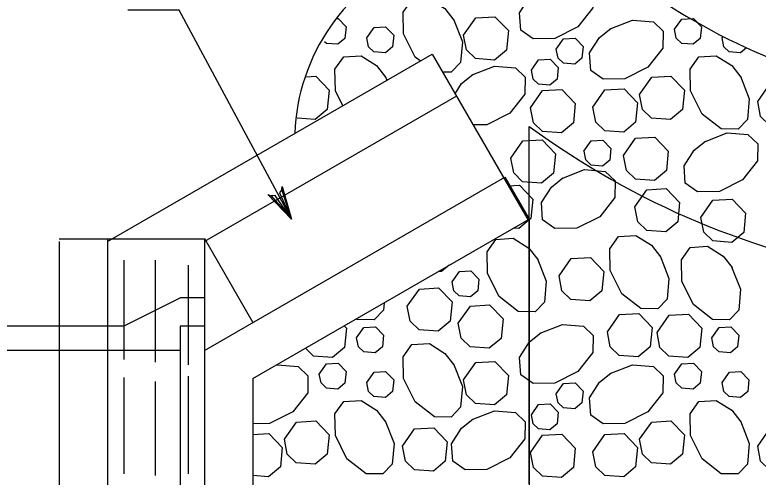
# Model space of a CAD drawing. Extents: x 636183 to 639890, y 299162 to 300538.
# Drawn here: x 638288.4 to 638366.6, y 299794.5 to 299843.1 of the extents above; entities that cross this region are included whole.
import ezdxf

# ---------------------------------------------------------------- set-up
doc = ezdxf.new("R2010")
doc.units = 0
doc.layers.add('Default', color=7, linetype='Continuous')

msp = doc.modelspace()

# ---------------------------------------------------------------- linework, layer by layer
at = {"layer": 'Default'}
for p, q in [((638298.106, 299819.284), (638332.27, 299839.014)), ((638332.27, 299839.014), (638342.477, 299821.339)), ((638332.27, 299839.014), (638342.477, 299821.339)), ((638334.823, 299834.592), (638308.311, 299819.284)), ((638342.479, 299793.775), (638342.479, 299831.402)), ((638308.311, 299807.802), (638339.926, 299826.058)), ((638339.926, 299826.058), (638342.477, 299821.641)), ((638339.926, 299826.058), (638342.477, 299821.641)), ((638313.413, 299804.859), (638342.477, 299821.64)), ((638342.479, 299821.642), (638342.479, 299765.907)), ((638293.003, 299819.579), (638308.311, 299819.579)), ((638293.003, 299819.284), (638293.003, 299768.259)), ((638298.106, 299819.586), (638298.106, 299767.957)), ((638308.311, 299819.586), (638313.413, 299810.748)), ((638308.311, 299819.586), (638308.311, 299767.957)), ((638299.806, 299817.316), (638299.806, 299806.87)), ((638303.111, 299817.316), (638303.111, 299806.591)), ((638306.61, 299816.803), (638306.61, 299806.288)), ((638299.777, 299810.356), (638305.755, 299813.345)), ((638308.311, 299813.345), (638305.755, 299813.345)), ((638308.311, 299813.345), (638308.311, 299774.198)), ((638298.106, 299810.356), (638261.142, 299810.356)), ((638299.777, 299810.356), (638298.106, 299810.356)), ((638305.757, 299810.356), (638305.757, 299777.187)), ((638308.311, 299810.356), (638305.757, 299810.356)), ((638305.755, 299807.802), (638258.466, 299807.802)), ((638299.806, 299804.986), (638299.806, 299794.819)), ((638303.111, 299804.544), (638303.111, 299794.656)), ((638306.61, 299805.126), (638306.61, 299794.819)), ((638313.413, 299804.859), (638313.413, 299782.689))]:
    msp.add_line(p, q, dxfattribs=at)
for points in [[(638343.629, 299845.902), (638346.005, 299846.844), (638348.189, 299846.655), (638349.227, 299845.668), (638349.194, 299843.896), (638347.618, 299841.884), (638345.184, 299840.667), (638342.891, 299840.626), (638341.599, 299841.544), (638341.477, 299843.371), (638342.525, 299845.005), (638343.724, 299845.962)], [(638331.016, 299838.29), (638330.492, 299838.699), (638329.276, 299841.133), (638329.235, 299843.427), (638330.153, 299844.718), (638331.98, 299844.84), (638333.614, 299843.793), (638334.571, 299842.592)], [(638317.474, 299821.619), (638305.65, 299843.628), (638300.257, 299843.628)], [(638322.223, 299842.764), (638322.376, 299842.773), (638323.222, 299841.895), (638323.1, 299840.666), (638322.348, 299840.04), (638321.146, 299840.128), (638320.958, 299840.31)], [(638335.59, 299841.016), (638336.861, 299842.824), (638338.889, 299842.939), (638340.299, 299841.477), (638340.095, 299839.429), (638338.842, 299838.387), (638336.839, 299838.531), (638335.897, 299839.445), (638335.591, 299841.016)], [(638357.79, 299841.618), (638358.553, 299842.703), (638359.77, 299842.773), (638360.616, 299841.895), (638360.494, 299840.666), (638359.742, 299840.04), (638358.54, 299840.128), (638357.975, 299840.676), (638357.791, 299841.618)], [(638334.51, 299842.689), (638335.453, 299840.312), (638335.264, 299838.129), (638334.277, 299837.091), (638333.37, 299837.108)], [(638351.002, 299841.656), (638353.379, 299842.598), (638355.562, 299842.409), (638356.601, 299841.423), (638356.568, 299839.651), (638354.992, 299837.637), (638352.558, 299836.421), (638350.265, 299836.381), (638348.973, 299837.298), (638348.851, 299839.126), (638349.898, 299840.759), (638351.098, 299841.717)], [(638325.401, 299840.725), (638326.163, 299841.809), (638327.38, 299841.879), (638328.227, 299841.001), (638328.104, 299839.773), (638327.353, 299839.147), (638326.151, 299839.234), (638325.585, 299839.782), (638325.402, 299840.724)], [(638345.339, 299839.534), (638346.102, 299840.619), (638347.319, 299840.688), (638348.165, 299839.811), (638348.043, 299838.581), (638347.29, 299837.956), (638346.089, 299838.043), (638345.524, 299838.591), (638345.34, 299839.534)], [(638362.795, 299840.725), (638362.895, 299840.868)], [(638365.373, 299839.669), (638364.747, 299839.147), (638363.545, 299839.234), (638362.979, 299839.782), (638362.795, 299840.724)], [(638322.864, 299833.582), (638322.087, 299835.138), (638322.046, 299837.431), (638322.964, 299838.723), (638324.791, 299838.845), (638326.425, 299837.798), (638327.382, 299836.598)], [(638364.715, 299836.693), (638365.658, 299834.317), (638365.469, 299832.133), (638364.482, 299831.096), (638362.71, 299831.129), (638360.697, 299832.704), (638359.481, 299835.138), (638359.44, 299837.431), (638360.358, 299838.723), (638362.185, 299838.845), (638363.819, 299837.798), (638364.776, 299836.598)], [(638342.718, 299837.329), (638343.481, 299838.414), (638344.698, 299838.483), (638345.543, 299837.606), (638345.421, 299836.377), (638344.669, 299835.751), (638343.467, 299835.838), (638342.902, 299836.386), (638342.719, 299837.329)], [(638336.478, 299836.814), (638338.855, 299837.756), (638341.038, 299837.567), (638342.076, 299836.581), (638342.042, 299834.809), (638340.467, 299832.797), (638338.034, 299831.58), (638336.578, 299831.554)], [(638319.058, 299836.626), (638320.02, 299836.681), (638321.431, 299835.218), (638321.227, 299833.17), (638319.973, 299832.128), (638318.071, 299832.266)], [(638327.321, 299836.693), (638327.494, 299836.256)], [(638334.681, 299834.838), (638335.374, 299835.918), (638336.574, 299836.875)], [(638354.116, 299834.757), (638355.386, 299836.565), (638357.414, 299836.681), (638358.825, 299835.218), (638358.621, 299833.17), (638357.367, 299832.128), (638355.365, 299832.273), (638354.423, 299833.187), (638354.117, 299834.757)], [(638366.545, 299834.028), (638367.816, 299835.835), (638369.845, 299835.951), (638371.254, 299834.489), (638371.05, 299832.44), (638369.797, 299831.398), (638367.794, 299831.543), (638366.852, 299832.456), (638366.547, 299834.028)], [(638342.633, 299833.358), (638343.904, 299835.165), (638345.933, 299835.281), (638347.342, 299833.819), (638347.138, 299831.769), (638345.885, 299830.727), (638343.882, 299830.873), (638342.94, 299831.786), (638342.635, 299833.357)], [(638349.188, 299833.433), (638350.459, 299835.239), (638352.487, 299835.355), (638353.897, 299833.894), (638353.693, 299831.844), (638352.44, 299830.802), (638350.437, 299830.947), (638349.495, 299831.861), (638349.19, 299833.432)], [(638352.422, 299828.34), (638353.692, 299830.148), (638355.721, 299830.263), (638357.131, 299828.802), (638356.927, 299826.753), (638355.674, 299825.711), (638353.671, 299825.855), (638352.728, 299826.769), (638352.423, 299828.34)], [(638360.947, 299829.785), (638363.325, 299830.727), (638365.507, 299830.539), (638366.545, 299829.553), (638366.513, 299827.781), (638364.938, 299825.767), (638362.504, 299824.55), (638360.209, 299824.511), (638358.919, 299825.428), (638358.796, 299827.255), (638359.844, 299828.889), (638361.044, 299829.847)], [(638340.55, 299828.065), (638341.82, 299829.873), (638343.848, 299829.989), (638345.259, 299828.527), (638345.055, 299826.478), (638343.802, 299825.436), (638341.799, 299825.581), (638340.857, 299826.495), (638340.55, 299828.065)], [(638348.258, 299828.809), (638349.021, 299829.893), (638350.238, 299829.963), (638351.084, 299829.085), (638350.961, 299827.857), (638350.21, 299827.231), (638349.007, 299827.318), (638348.442, 299827.866), (638348.259, 299828.808)], [(638345.935, 299825.913), (638348.311, 299826.855), (638350.495, 299826.666), (638351.532, 299825.68), (638351.499, 299823.908), (638349.924, 299821.895), (638347.49, 299820.678), (638345.197, 299820.638), (638343.905, 299821.555), (638343.783, 299823.382), (638344.831, 299825.016), (638346.031, 299825.973)], [(638316.441, 299824.747), (638316.504, 299825.091), (638317.474, 299821.619), (638316.441, 299824.747), (638316.213, 299824.393), (638317.474, 299821.619), (638315.76, 299824.131), (638315.343, 299824.105), (638317.474, 299821.619), (638314.984, 299824.226), (638315.343, 299824.105)], [(638340.281, 299825.141), (638341.458, 299825.208), (638342.868, 299823.745), (638342.664, 299821.697), (638341.411, 299820.655), (638340.841, 299820.696)], [(638353.618, 299822.93), (638354.888, 299824.737), (638356.916, 299824.853), (638358.326, 299823.391), (638358.122, 299821.342), (638356.869, 299820.3), (638354.867, 299820.445), (638353.925, 299821.358), (638353.619, 299822.93)], [(638360.564, 299821.823), (638361.834, 299823.63), (638363.862, 299823.746), (638365.272, 299822.284), (638365.068, 299820.236), (638363.815, 299819.193), (638361.813, 299819.338), (638360.871, 299820.252), (638360.565, 299821.822)], [(638343.348, 299817.474), (638344.291, 299815.098), (638344.102, 299812.914), (638343.116, 299811.875), (638341.344, 299811.909), (638339.332, 299813.484), (638338.114, 299815.918), (638338.074, 299818.212), (638338.991, 299819.503), (638340.819, 299819.625), (638342.453, 299818.578), (638343.41, 299817.378)], [(638356.261, 299817.781), (638357.204, 299815.405), (638357.015, 299813.221), (638356.028, 299812.183), (638354.256, 299812.216), (638352.244, 299813.792), (638351.027, 299816.226), (638350.986, 299818.519), (638351.904, 299819.811), (638353.731, 299819.933), (638355.365, 299818.886), (638356.322, 299817.686)], [(638363.793, 299816.628), (638364.735, 299814.252), (638364.547, 299812.068), (638363.561, 299811.031), (638361.789, 299811.064), (638359.776, 299812.639), (638358.559, 299815.073), (638358.519, 299817.366), (638359.436, 299818.658), (638361.263, 299818.78), (638362.898, 299817.733), (638363.855, 299816.533)], [(638345.631, 299815.676), (638346.901, 299817.483), (638348.93, 299817.599), (638350.341, 299816.137), (638350.137, 299814.088), (638348.884, 299813.046), (638346.88, 299813.191), (638345.938, 299814.104), (638345.632, 299815.676)], [(638334.055, 299816.778), (638333.264, 299816.12), (638332.954, 299816.142)], [(638334.377, 299815.046), (638335.14, 299816.131), (638336.357, 299816.201), (638337.203, 299815.323), (638337.081, 299814.094), (638336.329, 299813.468), (638335.127, 299813.556), (638334.562, 299814.104), (638334.378, 299815.046)], [(638329.657, 299812.474), (638330.927, 299814.281), (638332.955, 299814.397), (638334.365, 299812.936), (638334.161, 299810.886), (638332.908, 299809.844), (638330.905, 299809.989), (638329.963, 299810.903), (638329.658, 299812.474)], [(638327.219, 299812.831), (638327.154, 299812.068), (638326.167, 299811.031), (638324.395, 299811.064), (638324.295, 299811.142)], [(638335.025, 299810.68), (638336.296, 299812.487), (638338.323, 299812.603), (638339.734, 299811.141), (638339.53, 299809.092), (638338.277, 299808.049), (638336.274, 299808.195), (638335.332, 299809.109), (638335.026, 299810.679)], [(638350.716, 299809.784), (638351.986, 299811.592), (638354.014, 299811.707), (638355.424, 299810.245), (638355.22, 299808.197), (638353.967, 299807.155), (638351.965, 299807.299), (638351.023, 299808.213), (638350.717, 299809.783)], [(638355.942, 299809.707), (638357.212, 299811.514), (638359.241, 299811.631), (638360.651, 299810.168), (638360.447, 299808.119), (638359.194, 299807.077), (638357.191, 299807.223), (638356.249, 299808.136), (638355.943, 299809.707)], [(638323.025, 299810.409), (638323.258, 299810.168), (638323.054, 299808.119), (638321.8, 299807.077), (638319.797, 299807.223), (638318.943, 299808.052)], [(638324.329, 299809.149), (638325.091, 299810.233), (638326.309, 299810.303), (638327.154, 299809.425), (638327.032, 299808.197), (638326.28, 299807.571), (638325.079, 299807.658), (638324.513, 299808.206), (638324.329, 299809.148)], [(638343.629, 299809.619), (638346.005, 299810.561), (638348.189, 299810.372), (638349.227, 299809.386), (638349.194, 299807.614), (638347.618, 299805.601), (638345.184, 299804.384), (638342.891, 299804.344), (638341.599, 299805.261), (638341.477, 299807.088), (638342.525, 299808.722), (638343.724, 299809.679)], [(638361.723, 299809.149), (638362.485, 299810.233), (638363.703, 299810.303), (638364.548, 299809.425), (638364.425, 299808.197), (638363.674, 299807.571), (638362.472, 299807.658), (638361.906, 299808.206), (638361.723, 299809.148)], [(638334.51, 299806.406), (638335.453, 299804.03), (638335.264, 299801.846), (638334.277, 299800.809), (638332.506, 299800.842), (638330.492, 299802.417), (638329.276, 299804.85), (638329.235, 299807.144), (638330.153, 299808.435), (638331.98, 299808.558), (638333.614, 299807.51), (638334.571, 299806.31)], [(638315.826, 299806.252), (638315.986, 299806.316), (638318.168, 299806.127), (638319.207, 299805.14), (638319.174, 299803.368), (638317.599, 299801.355), (638315.165, 299800.139), (638313.413, 299800.108)], [(638320.397, 299805.336), (638321.159, 299806.42), (638322.376, 299806.49), (638323.222, 299805.613), (638323.1, 299804.383), (638322.348, 299803.758), (638321.146, 299803.846), (638320.581, 299804.394), (638320.397, 299805.336)], [(638335.59, 299804.734), (638336.861, 299806.541), (638338.889, 299806.657), (638340.299, 299805.195), (638340.095, 299803.146), (638338.842, 299802.104), (638336.839, 299802.249), (638335.897, 299803.162), (638335.591, 299804.734)], [(638351.002, 299805.373), (638353.379, 299806.316), (638355.562, 299806.127), (638356.601, 299805.14), (638356.568, 299803.368), (638354.992, 299801.355), (638352.558, 299800.139), (638350.265, 299800.098), (638348.973, 299801.016), (638348.851, 299802.843), (638349.898, 299804.477), (638351.098, 299805.434)], [(638357.79, 299805.336), (638358.553, 299806.42), (638359.77, 299806.49), (638360.616, 299805.613), (638360.494, 299804.383), (638359.742, 299803.758), (638358.54, 299803.846), (638357.975, 299804.394), (638357.791, 299805.336)], [(638325.401, 299804.443), (638326.163, 299805.527), (638327.38, 299805.596), (638328.227, 299804.719), (638328.104, 299803.49), (638327.353, 299802.865), (638326.151, 299802.952), (638325.585, 299803.5), (638325.402, 299804.442)], [(638362.795, 299804.443), (638363.557, 299805.527), (638364.774, 299805.596), (638365.621, 299804.719), (638365.498, 299803.49), (638364.747, 299802.865), (638363.545, 299802.952), (638362.979, 299803.5), (638362.795, 299804.442)], [(638345.339, 299803.251), (638346.102, 299804.336), (638347.319, 299804.405), (638348.165, 299803.528), (638348.043, 299802.299), (638347.29, 299801.673), (638346.089, 299801.76), (638345.524, 299802.308), (638345.34, 299803.251)], [(638327.321, 299800.411), (638328.264, 299798.034), (638328.075, 299795.851), (638327.088, 299794.813), (638325.317, 299794.846), (638323.303, 299796.421), (638322.087, 299798.855), (638322.046, 299801.149), (638322.964, 299802.44), (638324.791, 299802.562), (638326.425, 299801.515), (638327.382, 299800.315)], [(638342.718, 299801.047), (638343.481, 299802.131), (638344.698, 299802.2), (638345.543, 299801.324), (638345.421, 299800.094), (638344.669, 299799.469), (638343.467, 299799.556), (638342.902, 299800.104), (638342.719, 299801.047)], [(638364.715, 299800.411), (638365.658, 299798.034), (638365.469, 299795.851), (638364.482, 299794.813), (638362.71, 299794.846), (638360.697, 299796.421), (638359.481, 299798.855), (638359.44, 299801.149), (638360.358, 299802.44), (638362.185, 299802.562), (638363.819, 299801.515), (638364.776, 299800.315)], [(638336.478, 299800.532), (638338.855, 299801.474), (638341.038, 299801.285), (638342.076, 299800.298), (638342.042, 299798.527), (638340.467, 299796.514), (638338.034, 299795.297), (638335.74, 299795.256), (638334.449, 299796.174), (638334.326, 299798.001), (638335.374, 299799.635), (638336.574, 299800.592)], [(638316.722, 299798.475), (638317.992, 299800.282), (638320.02, 299800.399), (638321.431, 299798.936), (638321.227, 299796.887), (638319.973, 299795.845), (638317.971, 299795.991), (638317.029, 299796.904), (638316.723, 299798.475)], [(638354.116, 299798.475), (638355.386, 299800.282), (638357.414, 299800.399), (638358.825, 299798.936), (638358.621, 299796.887), (638357.367, 299795.845), (638355.365, 299795.991), (638354.423, 299796.904), (638354.117, 299798.475)], [(638313.413, 299798.977), (638315.094, 299799.073), (638316.503, 299797.611), (638316.299, 299795.562), (638315.046, 299794.519), (638313.413, 299794.638)], [(638329.151, 299797.745), (638330.422, 299799.553), (638332.451, 299799.668), (638333.861, 299798.206), (638333.656, 299796.158), (638332.403, 299795.116), (638330.4, 299795.26), (638329.458, 299796.174), (638329.153, 299797.745)], [(638342.633, 299797.075), (638343.904, 299798.882), (638345.933, 299798.998), (638347.342, 299797.536), (638347.138, 299795.487), (638345.885, 299794.445), (638343.882, 299794.59), (638342.94, 299795.504), (638342.635, 299797.074)], [(638349.188, 299797.15), (638350.459, 299798.957), (638352.487, 299799.073), (638353.897, 299797.611), (638353.693, 299795.562), (638352.44, 299794.519), (638350.437, 299794.665), (638349.495, 299795.579), (638349.19, 299797.149)], [(638366.545, 299797.745), (638367.816, 299799.553), (638369.845, 299799.668), (638371.254, 299798.206), (638371.05, 299796.158), (638369.797, 299795.116), (638367.794, 299795.26), (638366.852, 299796.174), (638366.547, 299797.745)]]:
    msp.add_lwpolyline(points, dxfattribs=at)
for centre, major_axis, ratio, start_param, end_param in [((638339.839, 299829.853), (22.048, 0), 0.97775, 0.881187, 3.104071), ((638390.958, 299930.349), (0, -96.361), 0.784827, 5.744665, 6.153132), ((638390.958, 299930.349), (0, -115.259), 0.820107, 5.744665, 6.159689)]:
    msp.add_ellipse(centre, major_axis=major_axis, ratio=ratio, start_param=start_param, end_param=end_param, dxfattribs=at)

doc.saveas('drawing.dxf')
